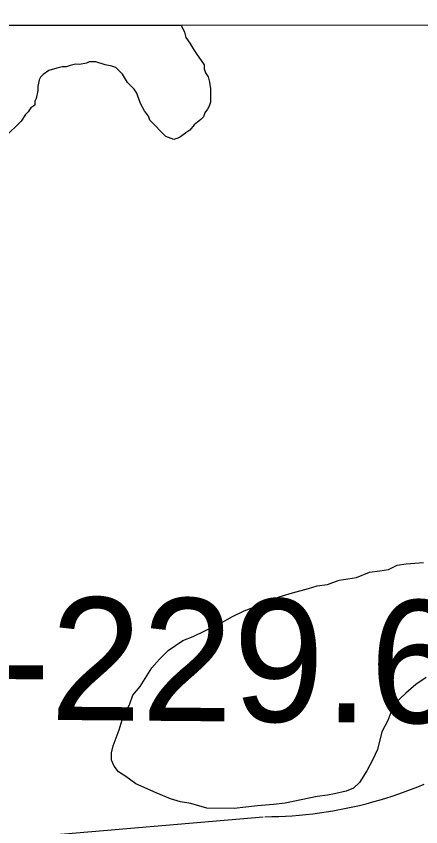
# Model space of a CAD drawing. Extents: x 3297716 to 3335574, y 688621 to 713991.
# Drawn here: x 3327385 to 3327658, y 711668 to 712216 of the extents above; entities that cross this region are included whole.
import ezdxf

# ---------------------------------------------------------------- set-up
doc = ezdxf.new("R2010")
doc.units = 0
for name, color, linetype in [('V-GRID-FRAM', 7, 'Continuous'), ('V-RIVR-RANG-IDEN', 7, 'Continuous'), ('V-ROAD-CNTR', 7, 'Continuous'), ('V-SITE-VEGE', 7, 'Continuous')]:
    doc.layers.add(name, color=color, linetype=linetype)

msp = doc.modelspace()

# ---------------------------------------------------------------- linework, layer by layer
at = {"layer": 'V-GRID-FRAM'}
msp.add_lwpolyline([(3301838.48, 712184.22), (3333346.19, 712216.3), (3333372.64, 694031.53), (3301849.06, 693999.43), (3301838.48, 712184.22)], dxfattribs=at)
at = {"layer": 'V-ROAD-CNTR'}
for points in [[(3327552.81, 711675.22), (3327557.54, 711675.28), (3327562.14, 711675.41), (3327566.74, 711675.62), (3327571.33, 711675.91), (3327575.92, 711676.27), (3327580.51, 711676.7), (3327585.09, 711677.22), (3327589.65, 711677.8), (3327594.21, 711678.47), (3327598.75, 711679.2), (3327603.28, 711680.02), (3327607.8, 711680.9), (3327612.31, 711681.86), (3327616.79, 711682.9), (3327621.26, 711684.01), (3327625.71, 711685.19), (3327630.14, 711686.45), (3327634.55, 711687.78), (3327638.94, 711689.18), (3327643.3, 711690.65), (3327647.64, 711692.2), (3327651.95, 711693.82), (3327656.23, 711695.5), (3327660.49, 711697.26)], [(3327216.9, 711646.59), (3327551.72, 711675.17)]]:
    msp.add_lwpolyline(points, dxfattribs=at)
at = {"layer": 'V-SITE-VEGE'}
for p, q in [((3327341.14, 712210.18), (3327496.12, 712210.34)), ((3327496.12, 712210.34), (3327498.48, 712205.44)), ((3327498.48, 712205.44), (3327499.34, 712201.81)), ((3327499.34, 712201.81), (3327502.01, 712198.15)), ((3327502.01, 712198.15), (3327504.66, 712193.58)), ((3327504.66, 712193.58), (3327506.44, 712190.84)), ((3327506.44, 712190.84), (3327511.77, 712183.52)), ((3327421.16, 712182.95), (3327418.43, 712182.08)), ((3327424.79, 712183.8), (3327421.16, 712182.95)), ((3327427.51, 712183.76), (3327424.79, 712183.8)), ((3327432.05, 712184.61), (3327427.51, 712183.76)), ((3327433.88, 712185.49), (3327432.05, 712184.61)), ((3327438.41, 712185.43), (3327433.88, 712185.49)), ((3327444.73, 712183.53), (3327438.41, 712185.43)), ((3327449.24, 712182.56), (3327444.73, 712183.53)), ((3327511.77, 712183.52), (3327511.74, 712180.8)), ((3327406.61, 712179.52), (3327402.95, 712176.85)), ((3327412.07, 712181.26), (3327406.61, 712179.52)), ((3327415.71, 712182.12), (3327412.07, 712181.26)), ((3327418.43, 712182.08), (3327415.71, 712182.12)), ((3327451.95, 712181.62), (3327449.24, 712182.56)), ((3327456.42, 712177.03), (3327451.95, 712181.62)), ((3327511.74, 712180.8), (3327512.61, 712178.07)), ((3327512.61, 712178.07), (3327514.38, 712175.33)), ((3327400.18, 712173.27), (3327399.22, 712168.75)), ((3327401.12, 712175.07), (3327400.18, 712173.27)), ((3327402.95, 712176.85), (3327401.12, 712175.07)), ((3327459.96, 712171.54), (3327456.42, 712177.03)), ((3327514.38, 712175.33), (3327515.24, 712171.69)), ((3327399.22, 712168.75), (3327399.18, 712166.03)), ((3327464.43, 712166.95), (3327459.96, 712171.54)), ((3327466.2, 712164.21), (3327464.43, 712166.95)), ((3327515.24, 712171.69), (3327516.08, 712167.15)), ((3327516.08, 712167.15), (3327515.96, 712158.09)), ((3327399.18, 712166.03), (3327398.2, 712160.61)), ((3327467.08, 712161.48), (3327466.2, 712164.21)), ((3327468.82, 712156.92), (3327467.08, 712161.48)), ((3327397.23, 712156.09), (3327394.49, 712154.32)), ((3327397.27, 712158.81), (3327397.23, 712156.09)), ((3327398.2, 712160.61), (3327397.27, 712158.81)), ((3327471.48, 712152.36), (3327468.82, 712156.92)), ((3327515.01, 712155.39), (3327514.08, 712153.58)), ((3327515.96, 712158.09), (3327515.01, 712155.39)), ((3327392.64, 712151.62), (3327390.8, 712149.84)), ((3327394.49, 712154.32), (3327392.64, 712151.62)), ((3327474.15, 712148.69), (3327471.48, 712152.36)), ((3327512.23, 712150.89), (3327511.29, 712148.19)), ((3327514.08, 712153.58), (3327512.23, 712150.89)), ((3327388.02, 712145.34), (3327377, 712134.62)), ((3327390.8, 712149.84), (3327388.02, 712145.34)), ((3327475.02, 712145.96), (3327474.15, 712148.69)), ((3327485.74, 712134.95), (3327475.02, 712145.96)), ((3327509.45, 712146.4), (3327504.88, 712142.84)), ((3327511.29, 712148.19), (3327509.45, 712146.4)), ((3327502.11, 712139.25), (3327499.36, 712137.47)), ((3327504.88, 712142.84), (3327502.11, 712139.25)), ((3327491.15, 712133.06), (3327485.74, 712134.95)), ((3327493.88, 712133.92), (3327491.15, 712133.06)), ((3327495.7, 712134.81), (3327493.88, 712133.92)), ((3327499.36, 712137.47), (3327495.7, 712134.81))]:
    msp.add_line(p, q, dxfattribs=at)
for points in [[(3327481.4, 711781.69), (3327487.37, 711787.5), (3327497.29, 711794.24), (3327504.2, 711797.09), (3327512.1, 711800.91), (3327521.99, 711805.68), (3327530.89, 711810.47), (3327538.8, 711814.29), (3327553.6, 711819.98), (3327562.49, 711823.78), (3327571.36, 711826.6), (3327582.2, 711829.4), (3327588.12, 711831.29), (3327595, 711832.17), (3327602.9, 711835.01), (3327614.7, 711836.81), (3327623.59, 711840.62), (3327630.47, 711841.5), (3327636.38, 711842.4), (3327642.31, 711845.27), (3327648.21, 711846.17), (3327660, 711846.99)], [(3327661.88, 711769.4), (3327654.95, 711764.59), (3327648, 711758.79), (3327640.03, 711751.05), (3327635.96, 711740.31), (3327631.92, 711732.51), (3327628.82, 711720.77), (3327625.78, 711713.94), (3327621.75, 711706.14), (3327616.73, 711698.35), (3327612.75, 711694.48), (3327607.81, 711692.58), (3327599.94, 711690.73), (3327595.01, 711689.81), (3327588.13, 711688.92), (3327566.47, 711684.31), (3327558.6, 711683.44), (3327547.79, 711682.61), (3327532.06, 711680.86), (3327513.41, 711681.11), (3327502.65, 711684.21), (3327495.79, 711685.28), (3327488.95, 711687.34), (3327479.19, 711691.4), (3327465.52, 711697.48), (3327458.72, 711702.48), (3327453.85, 711705.49), (3327450.96, 711709.46), (3327449.05, 711713.41), (3327449.12, 711718.32), (3327450.17, 711723.22), (3327454.24, 711733.96), (3327456.3, 711740.8), (3327461.36, 711751.53), (3327463.4, 711757.4), (3327468.39, 711763.22), (3327476.42, 711775.87), (3327481.4, 711781.69)]]:
    msp.add_lwpolyline(points, dxfattribs=at)

# ---------------------------------------------------------------- texts
at = {"layer": 'V-RIVR-RANG-IDEN'}
msp.add_text('R-229.6', height=83, rotation=359.5169, dxfattribs=at).set_placement((3327290.27, 711741.66))

doc.saveas('drawing.dxf')
